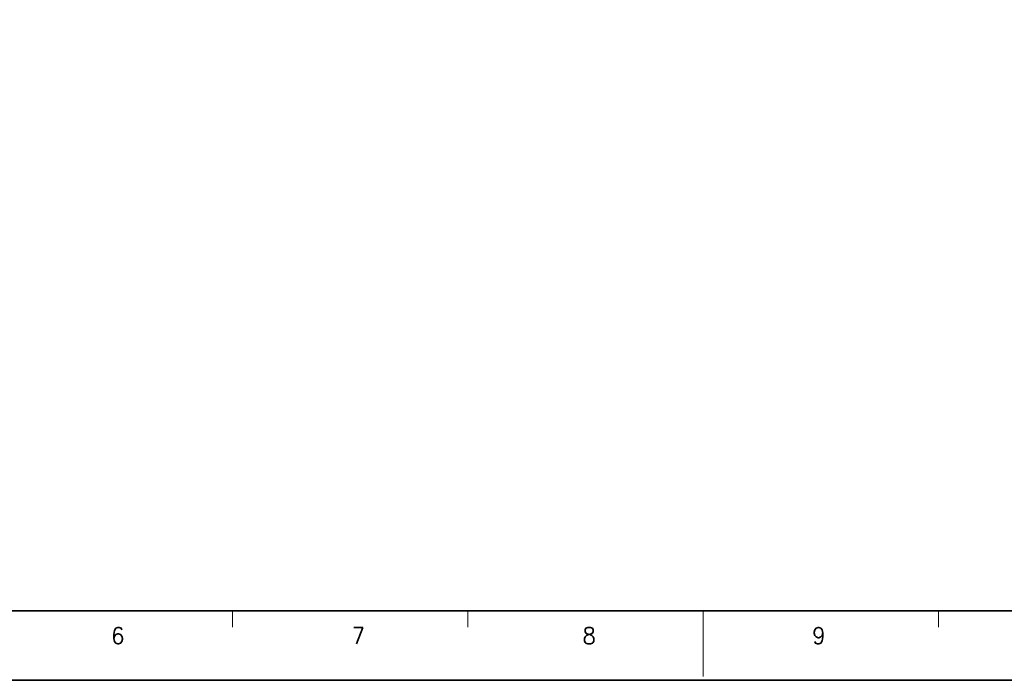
# Model space of a CAD drawing. Header units: millimetres. Extents: x 4497 to 11741, y 5958 to 12619.
# Tile 296 of 424: x 4909 to 5207, y 11768 to 11968. Entities that reach past the tile are written whole.
import ezdxf
from ezdxf.enums import TextEntityAlignment as Align

# ---------------------------------------------------------------- set-up
doc = ezdxf.new("R2010")
doc.units = ezdxf.units.MM
doc.header["$LTSCALE"] = 0.8
doc.layers.get('0').update_dxf_attribs({"linetype": 'CONTINUOUS', "lineweight": 0})
doc.styles.get("Standard").update_dxf_attribs({"font": 'romans.shx', "width": 0.8, "oblique": 5, "bigfont": 'whgtxt.shx'})

msp = doc.modelspace()

# ---------------------------------------------------------------- linework, layer by layer
at = {"color": 7, "linetype": 'Continuous', "lineweight": 35}
msp.add_line((4546.45, 11788.618), (5685.977, 11788.618), dxfattribs=at)
at = {"color": 7, "linetype": 'Continuous'}
for p, q in [((4973.772, 11783.638), (4973.772, 11788.618)), ((5044.993, 11783.638), (5044.993, 11788.618)), ((5116.213, 11768.696), (5116.213, 11788.618)), ((5137.328, 11788.618), (5350.99, 11788.618)), ((5137.328, 11788.618), (5350.99, 11788.618)), ((5186.037, 11788.618), (5350.99, 11788.618)), ((5187.434, 11783.638), (5187.434, 11788.618))]:
    msp.add_line(p, q, dxfattribs=at)
at = {"color": 7, "linetype": 'Continuous', "lineweight": 35}
msp.add_lwpolyline([(5707.723, 12607.552), (4519.723, 12607.552), (4519.723, 11767.552), (5707.723, 11767.552)], close=True, dxfattribs=at)

# ---------------------------------------------------------------- texts
at = {"color": 7, "linetype": 'Continuous', "width": 0.933333}
for s, p in [('6', (4939.04, 11781.05)), ('7', (5011.825, 11781.05)), ('8', (5081.698, 11781.05)), ('9', (5151.207, 11781.05))]:
    msp.add_text(s, height=4.98, dxfattribs=at).set_placement(p, align=Align.MIDDLE_CENTER)

doc.saveas('drawing.dxf')
